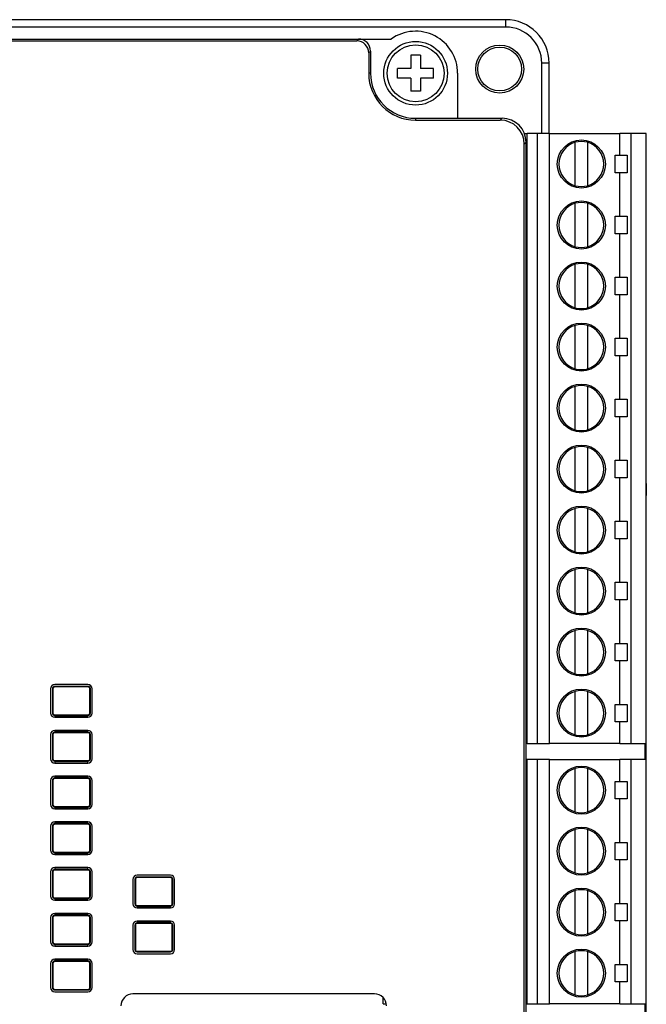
# Model space of a CAD drawing. Header units: millimetres. Extents: x -7023 to 53801, y 9849 to 33561.
# Tile 462 of 537: x 28880 to 28892, y 26609 to 26628. Entities that reach past the tile are written whole.
import ezdxf

# ---------------------------------------------------------------- set-up
doc = ezdxf.new("R2010")
doc.units = ezdxf.units.MM
doc.layers.get('0').update_dxf_attribs({"lineweight": 9})
doc.layers.add('IE_SKD', color=6, linetype='Continuous')

# ---------------------------------------------------------------- blocks, each defined once
blk = doc.blocks.new('Kontroler drzwiowy HID X110A')
at = {"layer": 'IE_SKD', "linetype": 'Continuous', "lineweight": 25}
for p, q in [((-23985.551, -34139.019), (-24035.731, -34139.019)), ((-23985.551, -34139.631), (-23985.551, -34139.019)), ((-23985.551, -34139.631), (-24035.731, -34139.631)), ((-24114.15, -34140.783), (-23997.952, -34140.783)), ((-24101.351, -34140.631), (-24010.751, -34140.631)), ((-24010.751, -34140.631), (-23997.799, -34140.631)), ((-23997.952, -34140.783), (-23997.799, -34140.631)), ((-23997.799, -34140.631), (-23995.083, -34140.631)), ((-23996.801, -34141.629), (-23996.954, -34141.782)), ((-23996.954, -34141.782), (-23996.954, -34143.481)), ((-23996.801, -34141.629), (-23996.801, -34143.481)), ((-23992.651, -34141.981), (-23993.451, -34141.981)), ((-23993.451, -34141.981), (-23993.451, -34143.081)), ((-23992.651, -34141.981), (-23992.651, -34143.081)), ((-23981.939, -34142.631), (-23982.551, -34142.631)), ((-23982.551, -34148.495), (-23982.551, -34142.631)), ((-23981.939, -34148.495), (-23981.939, -34142.631)), ((-23993.451, -34143.081), (-23994.551, -34143.081)), ((-23994.551, -34143.881), (-23994.551, -34143.081)), ((-23991.551, -34143.081), (-23992.651, -34143.081)), ((-23991.551, -34143.881), (-23991.551, -34143.081)), ((-23996.801, -34143.481), (-23996.954, -34143.481)), ((-23993.451, -34143.881), (-23994.551, -34143.881)), ((-23993.451, -34143.881), (-23993.451, -34144.981)), ((-23992.651, -34143.881), (-23992.651, -34144.981)), ((-23991.551, -34143.881), (-23992.651, -34143.881)), ((-23989.551, -34143.481), (-23989.551, -34147.231)), ((-23992.651, -34144.981), (-23993.451, -34144.981)), ((-23993.051, -34147.231), (-23993.051, -34147.383)), ((-23993.051, -34147.231), (-23989.551, -34147.231)), ((-23993.051, -34147.383), (-23986, -34147.383)), ((-23989.551, -34147.231), (-23985.847, -34147.231)), ((-23986, -34147.383), (-23985.847, -34147.231)), ((-23983.99, -34148.495), (-23983.758, -34148.495)), ((-23983.758, -34199.295), (-23983.758, -34148.495)), ((-23982.903, -34148.495), (-23983.758, -34148.495)), ((-23982.903, -34199.295), (-23982.903, -34148.495)), ((-23981.918, -34148.495), (-23982.903, -34148.495)), ((-23981.918, -34199.295), (-23981.918, -34148.495)), ((-23981.918, -34148.495), (-23976.058, -34148.495)), ((-23976.058, -34150.305), (-23976.058, -34148.495)), ((-23975.118, -34148.495), (-23976.058, -34148.495)), ((-23975.118, -34199.295), (-23975.118, -34148.495)), ((-23973.858, -34148.495), (-23975.118, -34148.495)), ((-23973.858, -34199.295), (-23973.858, -34148.495)), ((-23983.851, -34149.227), (-23984.004, -34149.38)), ((-23984.004, -34251.881), (-23984.004, -34149.38)), ((-23983.851, -34252.034), (-23983.851, -34149.227)), ((-23979.758, -34152.842), (-23979.758, -34149.228)), ((-23978.758, -34149.228), (-23978.758, -34152.842)), ((-23976.448, -34151.765), (-23976.448, -34150.305)), ((-23976.448, -34150.305), (-23976.058, -34150.305)), ((-23976.058, -34150.305), (-23975.448, -34150.305)), ((-23975.448, -34150.305), (-23975.448, -34151.765)), ((-23976.058, -34151.765), (-23976.448, -34151.765)), ((-23976.058, -34155.385), (-23976.058, -34151.765)), ((-23975.448, -34151.765), (-23976.058, -34151.765)), ((-23979.758, -34157.922), (-23979.758, -34154.308)), ((-23978.758, -34154.308), (-23978.758, -34157.922)), ((-23976.448, -34155.385), (-23976.058, -34155.385)), ((-23976.448, -34156.845), (-23976.448, -34155.385)), ((-23976.058, -34155.385), (-23975.448, -34155.385)), ((-23975.448, -34155.385), (-23975.448, -34156.845)), ((-23976.058, -34156.845), (-23976.448, -34156.845)), ((-23976.058, -34160.465), (-23976.058, -34156.845)), ((-23975.448, -34156.845), (-23976.058, -34156.845)), ((-23979.758, -34163.002), (-23979.758, -34159.388)), ((-23978.758, -34159.388), (-23978.758, -34163.002)), ((-23976.448, -34160.465), (-23976.058, -34160.465)), ((-23976.448, -34161.925), (-23976.448, -34160.465)), ((-23976.058, -34160.465), (-23975.448, -34160.465)), ((-23975.448, -34160.465), (-23975.448, -34161.925)), ((-23976.058, -34161.925), (-23976.448, -34161.925)), ((-23976.058, -34165.545), (-23976.058, -34161.925)), ((-23975.448, -34161.925), (-23976.058, -34161.925)), ((-23979.758, -34168.082), (-23979.758, -34164.468)), ((-23978.758, -34164.468), (-23978.758, -34168.082)), ((-23976.448, -34165.545), (-23976.058, -34165.545)), ((-23976.448, -34167.005), (-23976.448, -34165.545)), ((-23976.058, -34165.545), (-23975.448, -34165.545)), ((-23975.448, -34165.545), (-23975.448, -34167.005)), ((-23976.058, -34167.005), (-23976.448, -34167.005)), ((-23976.058, -34170.625), (-23976.058, -34167.005)), ((-23975.448, -34167.005), (-23976.058, -34167.005)), ((-23979.758, -34173.162), (-23979.758, -34169.548)), ((-23978.758, -34169.548), (-23978.758, -34173.162)), ((-23976.448, -34170.625), (-23976.058, -34170.625)), ((-23976.448, -34172.085), (-23976.448, -34170.625)), ((-23976.058, -34170.625), (-23975.448, -34170.625)), ((-23975.448, -34170.625), (-23975.448, -34172.085)), ((-23976.058, -34172.085), (-23976.448, -34172.085)), ((-23976.058, -34175.705), (-23976.058, -34172.085)), ((-23975.448, -34172.085), (-23976.058, -34172.085)), ((-23979.758, -34178.242), (-23979.758, -34174.628)), ((-23978.758, -34174.628), (-23978.758, -34178.242)), ((-23976.448, -34175.705), (-23976.058, -34175.705)), ((-23976.448, -34177.165), (-23976.448, -34175.705)), ((-23976.058, -34175.705), (-23975.448, -34175.705)), ((-23975.448, -34175.705), (-23975.448, -34177.165)), ((-23976.058, -34177.165), (-23976.448, -34177.165)), ((-23976.058, -34180.785), (-23976.058, -34177.165)), ((-23975.448, -34177.165), (-23976.058, -34177.165)), ((-23973.851, -34177.631), (-23973.858, -34177.631)), ((-23973.851, -34177.631), (-23973.851, -34178.631)), ((-23973.851, -34222.631), (-23973.851, -34178.631)), ((-23979.758, -34183.322), (-23979.758, -34179.708)), ((-23978.758, -34179.708), (-23978.758, -34183.322)), ((-23976.448, -34180.785), (-23976.058, -34180.785)), ((-23976.448, -34182.245), (-23976.448, -34180.785)), ((-23976.058, -34180.785), (-23975.448, -34180.785)), ((-23975.448, -34180.785), (-23975.448, -34182.245)), ((-23976.058, -34182.245), (-23976.448, -34182.245)), ((-23976.058, -34185.865), (-23976.058, -34182.245)), ((-23975.448, -34182.245), (-23976.058, -34182.245)), ((-23979.758, -34188.402), (-23979.758, -34184.788)), ((-23978.758, -34184.788), (-23978.758, -34188.402)), ((-23976.448, -34185.865), (-23976.058, -34185.865)), ((-23976.448, -34187.325), (-23976.448, -34185.865)), ((-23976.058, -34185.865), (-23975.448, -34185.865)), ((-23975.448, -34185.865), (-23975.448, -34187.325)), ((-23976.058, -34187.325), (-23976.448, -34187.325)), ((-23976.058, -34190.945), (-23976.058, -34187.325)), ((-23975.448, -34187.325), (-23976.058, -34187.325)), ((-23979.758, -34193.482), (-23979.758, -34189.868)), ((-23978.758, -34189.868), (-23978.758, -34193.482)), ((-23976.448, -34190.945), (-23976.058, -34190.945)), ((-23976.448, -34192.405), (-23976.448, -34190.945)), ((-23976.058, -34190.945), (-23975.448, -34190.945)), ((-23975.448, -34190.945), (-23975.448, -34192.405)), ((-23976.058, -34192.405), (-23976.448, -34192.405)), ((-23976.058, -34196.025), (-23976.058, -34192.405)), ((-23975.448, -34192.405), (-23976.058, -34192.405)), ((-24023.434, -34194.736), (-24023.434, -34196.746)), ((-24023.277, -34194.736), (-24023.277, -34196.746)), ((-24023.234, -34194.736), (-24023.277, -34194.736)), ((-24023.234, -34194.736), (-24023.234, -34196.746)), ((-24020.318, -34194.38), (-24023.077, -34194.38)), ((-24023.077, -34194.536), (-24023.077, -34194.58)), ((-24020.318, -34194.536), (-24023.077, -34194.536)), ((-24020.318, -34194.58), (-24023.077, -34194.58)), ((-24020.318, -34194.58), (-24020.318, -34194.536)), ((-24020.161, -34196.746), (-24020.161, -34194.736)), ((-24020.118, -34194.736), (-24020.161, -34194.736)), ((-24020.118, -34196.746), (-24020.118, -34194.736)), ((-24019.961, -34196.746), (-24019.961, -34194.736)), ((-23979.758, -34198.562), (-23979.758, -34194.948)), ((-23978.758, -34194.948), (-23978.758, -34198.562)), ((-24023.277, -34196.746), (-24023.234, -34196.746)), ((-24020.161, -34196.746), (-24020.118, -34196.746)), ((-23976.448, -34196.025), (-23976.058, -34196.025)), ((-23976.448, -34197.485), (-23976.448, -34196.025)), ((-23976.058, -34196.025), (-23975.448, -34196.025)), ((-23975.448, -34196.025), (-23975.448, -34197.485)), ((-24023.077, -34196.902), (-24020.318, -34196.902)), ((-24023.077, -34196.902), (-24023.077, -34196.946)), ((-24023.042, -34196.981), (-24023.077, -34196.946)), ((-24023.077, -34196.946), (-24023.077, -34197.102)), ((-24023.077, -34197.102), (-24020.318, -34197.102)), ((-24023.042, -34196.981), (-24020.353, -34196.981)), ((-24023.042, -34197.102), (-24023.042, -34196.981)), ((-24020.353, -34196.981), (-24020.318, -34196.946)), ((-24020.353, -34196.981), (-24020.353, -34197.102)), ((-24020.318, -34196.946), (-24020.318, -34196.902)), ((-24020.318, -34197.102), (-24020.318, -34196.946)), ((-23976.058, -34197.485), (-23976.448, -34197.485)), ((-23976.058, -34199.295), (-23976.058, -34197.485)), ((-23975.448, -34197.485), (-23976.058, -34197.485)), ((-24023.077, -34198.19), (-24023.077, -34198.346)), ((-24020.318, -34198.19), (-24023.077, -34198.19)), ((-24023.042, -34198.311), (-24023.077, -34198.346)), ((-24023.077, -34198.346), (-24023.077, -34198.39)), ((-24023.042, -34198.311), (-24023.042, -34198.19)), ((-24020.353, -34198.311), (-24023.042, -34198.311)), ((-24020.353, -34198.19), (-24020.353, -34198.311)), ((-24020.353, -34198.311), (-24020.318, -34198.346)), ((-24020.318, -34198.346), (-24020.318, -34198.19)), ((-24020.318, -34198.39), (-24020.318, -34198.346)), ((-24023.434, -34198.546), (-24023.434, -34200.556)), ((-24023.234, -34198.546), (-24023.277, -34198.546)), ((-24023.277, -34198.546), (-24023.277, -34200.556)), ((-24023.234, -34198.546), (-24023.234, -34200.556)), ((-24020.318, -34198.39), (-24023.077, -34198.39)), ((-24020.118, -34198.546), (-24020.161, -34198.546)), ((-24020.161, -34200.556), (-24020.161, -34198.546)), ((-24020.118, -34200.556), (-24020.118, -34198.546)), ((-24019.961, -34200.556), (-24019.961, -34198.546)), ((-23983.758, -34199.295), (-23983.851, -34199.295)), ((-23983.758, -34199.295), (-23982.903, -34199.295)), ((-23982.903, -34199.295), (-23981.918, -34199.295)), ((-23976.058, -34199.295), (-23981.918, -34199.295)), ((-23976.058, -34199.295), (-23975.118, -34199.295)), ((-23975.118, -34199.295), (-23973.858, -34199.295)), ((-23973.973, -34199.295), (-23973.973, -34200.63)), ((-24023.277, -34200.556), (-24023.234, -34200.556)), ((-24023.077, -34200.712), (-24020.318, -34200.712)), ((-24023.077, -34200.712), (-24023.077, -34200.756)), ((-24023.042, -34200.791), (-24023.077, -34200.756)), ((-24023.077, -34200.756), (-24023.077, -34200.912)), ((-24023.042, -34200.791), (-24020.353, -34200.791)), ((-24023.042, -34200.912), (-24023.042, -34200.791)), ((-24020.353, -34200.791), (-24020.318, -34200.756)), ((-24020.353, -34200.791), (-24020.353, -34200.912)), ((-24020.318, -34200.756), (-24020.318, -34200.712)), ((-24020.318, -34200.912), (-24020.318, -34200.756)), ((-24020.161, -34200.556), (-24020.118, -34200.556)), ((-23983.758, -34200.63), (-23983.851, -34200.63)), ((-23983.758, -34220.95), (-23983.758, -34200.63)), ((-23982.903, -34200.63), (-23983.758, -34200.63)), ((-23982.903, -34220.95), (-23982.903, -34200.63)), ((-23981.918, -34200.63), (-23982.903, -34200.63)), ((-23981.918, -34220.95), (-23981.918, -34200.63)), ((-23981.918, -34200.63), (-23976.058, -34200.63)), ((-23976.058, -34202.44), (-23976.058, -34200.63)), ((-23975.118, -34200.63), (-23976.058, -34200.63)), ((-23975.118, -34220.95), (-23975.118, -34200.63)), ((-23973.858, -34200.63), (-23975.118, -34200.63)), ((-23973.858, -34220.95), (-23973.858, -34200.63)), ((-24023.077, -34200.912), (-24020.318, -34200.912)), ((-23979.758, -34204.977), (-23979.758, -34201.363)), ((-23978.758, -34201.363), (-23978.758, -34204.977)), ((-24023.434, -34202.356), (-24023.434, -34204.366)), ((-24023.234, -34202.356), (-24023.277, -34202.356)), ((-24023.277, -34202.356), (-24023.277, -34204.366)), ((-24023.234, -34202.356), (-24023.234, -34204.366)), ((-24023.077, -34202), (-24023.077, -34202.156)), ((-24020.318, -34202), (-24023.077, -34202)), ((-24023.042, -34202.121), (-24023.077, -34202.156)), ((-24023.077, -34202.156), (-24023.077, -34202.2)), ((-24020.318, -34202.2), (-24023.077, -34202.2)), ((-24023.042, -34202.121), (-24023.042, -34202)), ((-24020.353, -34202.121), (-24023.042, -34202.121)), ((-24020.353, -34202), (-24020.353, -34202.121)), ((-24020.353, -34202.121), (-24020.318, -34202.156)), ((-24020.318, -34202.156), (-24020.318, -34202)), ((-24020.318, -34202.2), (-24020.318, -34202.156)), ((-24020.161, -34204.366), (-24020.161, -34202.356)), ((-24020.118, -34202.356), (-24020.161, -34202.356)), ((-24020.118, -34204.366), (-24020.118, -34202.356)), ((-24019.961, -34204.366), (-24019.961, -34202.356)), ((-23976.448, -34203.9), (-23976.448, -34202.44)), ((-23976.448, -34202.44), (-23976.058, -34202.44)), ((-23976.058, -34202.44), (-23975.448, -34202.44)), ((-23975.448, -34202.44), (-23975.448, -34203.9)), ((-23976.058, -34203.9), (-23976.448, -34203.9)), ((-23976.058, -34207.52), (-23976.058, -34203.9)), ((-23975.448, -34203.9), (-23976.058, -34203.9)), ((-24023.277, -34204.366), (-24023.234, -34204.366)), ((-24023.077, -34204.522), (-24020.318, -34204.522)), ((-24023.077, -34204.522), (-24023.077, -34204.566)), ((-24023.042, -34204.601), (-24023.077, -34204.566)), ((-24023.077, -34204.566), (-24023.077, -34204.722)), ((-24023.077, -34204.722), (-24020.318, -34204.722)), ((-24023.042, -34204.601), (-24020.353, -34204.601)), ((-24023.042, -34204.722), (-24023.042, -34204.601)), ((-24020.353, -34204.601), (-24020.318, -34204.566)), ((-24020.353, -34204.601), (-24020.353, -34204.722)), ((-24020.318, -34204.566), (-24020.318, -34204.522)), ((-24020.318, -34204.722), (-24020.318, -34204.566)), ((-24020.161, -34204.366), (-24020.118, -34204.366)), ((-24023.434, -34206.166), (-24023.434, -34208.176)), ((-24023.234, -34206.166), (-24023.277, -34206.166)), ((-24023.277, -34206.166), (-24023.277, -34208.176)), ((-24023.234, -34206.166), (-24023.234, -34208.176)), ((-24023.077, -34205.81), (-24023.077, -34205.966)), ((-24020.318, -34205.81), (-24023.077, -34205.81)), ((-24023.042, -34205.931), (-24023.077, -34205.966)), ((-24023.077, -34205.966), (-24023.077, -34206.01)), ((-24020.318, -34206.01), (-24023.077, -34206.01)), ((-24023.042, -34205.931), (-24023.042, -34205.81)), ((-24020.353, -34205.931), (-24023.042, -34205.931)), ((-24020.353, -34205.81), (-24020.353, -34205.931)), ((-24020.353, -34205.931), (-24020.318, -34205.966)), ((-24020.318, -34205.966), (-24020.318, -34205.81)), ((-24020.318, -34206.01), (-24020.318, -34205.966)), ((-24020.161, -34208.176), (-24020.161, -34206.166)), ((-24020.118, -34206.166), (-24020.161, -34206.166)), ((-24020.118, -34208.176), (-24020.118, -34206.166)), ((-24019.961, -34208.176), (-24019.961, -34206.166)), ((-23979.758, -34210.057), (-23979.758, -34206.443)), ((-23978.758, -34206.443), (-23978.758, -34210.057)), ((-24023.277, -34208.176), (-24023.234, -34208.176)), ((-24020.161, -34208.176), (-24020.118, -34208.176)), ((-23976.448, -34207.52), (-23976.058, -34207.52)), ((-23976.448, -34208.98), (-23976.448, -34207.52)), ((-23976.058, -34207.52), (-23975.448, -34207.52)), ((-23975.448, -34207.52), (-23975.448, -34208.98)), ((-24023.077, -34208.332), (-24020.318, -34208.332)), ((-24023.077, -34208.332), (-24023.077, -34208.376)), ((-24023.042, -34208.411), (-24023.077, -34208.376)), ((-24023.077, -34208.376), (-24023.077, -34208.532)), ((-24023.077, -34208.532), (-24020.318, -34208.532)), ((-24023.042, -34208.411), (-24020.353, -34208.411)), ((-24023.042, -34208.532), (-24023.042, -34208.411)), ((-24020.353, -34208.411), (-24020.318, -34208.376)), ((-24020.353, -34208.411), (-24020.353, -34208.532)), ((-24020.318, -34208.376), (-24020.318, -34208.332)), ((-24020.318, -34208.532), (-24020.318, -34208.376)), ((-23976.058, -34208.98), (-23976.448, -34208.98)), ((-23976.058, -34212.6), (-23976.058, -34208.98)), ((-23975.448, -34208.98), (-23976.058, -34208.98)), ((-24023.077, -34209.62), (-24023.077, -34209.776)), ((-24020.318, -34209.62), (-24023.077, -34209.62)), ((-24023.042, -34209.741), (-24023.077, -34209.776)), ((-24023.077, -34209.776), (-24023.077, -34209.82)), ((-24020.318, -34209.82), (-24023.077, -34209.82)), ((-24023.042, -34209.741), (-24023.042, -34209.62)), ((-24020.353, -34209.741), (-24023.042, -34209.741)), ((-24020.353, -34209.62), (-24020.353, -34209.741)), ((-24020.353, -34209.741), (-24020.318, -34209.776)), ((-24020.318, -34209.776), (-24020.318, -34209.62)), ((-24020.318, -34209.82), (-24020.318, -34209.776)), ((-24023.434, -34209.976), (-24023.434, -34211.986)), ((-24023.234, -34209.976), (-24023.277, -34209.976)), ((-24023.277, -34209.976), (-24023.277, -34211.986)), ((-24023.234, -34209.976), (-24023.234, -34211.986)), ((-24020.161, -34211.986), (-24020.161, -34209.976)), ((-24020.118, -34209.976), (-24020.161, -34209.976)), ((-24020.118, -34211.986), (-24020.118, -34209.976)), ((-24019.961, -34211.986), (-24019.961, -34209.976)), ((-24016.576, -34210.611), (-24016.576, -34212.621)), ((-24016.419, -34210.611), (-24016.419, -34212.621)), ((-24016.376, -34210.611), (-24016.419, -34210.611)), ((-24016.376, -34210.611), (-24016.376, -34212.621)), ((-24013.46, -34210.255), (-24016.219, -34210.255)), ((-24016.219, -34210.411), (-24016.219, -34210.455)), ((-24013.46, -34210.411), (-24016.219, -34210.411)), ((-24013.46, -34210.455), (-24016.219, -34210.455)), ((-24013.46, -34210.455), (-24013.46, -34210.411)), ((-24013.26, -34210.611), (-24013.303, -34210.611)), ((-24013.303, -34212.621), (-24013.303, -34210.611)), ((-24013.26, -34212.621), (-24013.26, -34210.611)), ((-24013.103, -34212.621), (-24013.103, -34210.611)), ((-24023.277, -34211.986), (-24023.234, -34211.986)), ((-24023.077, -34212.142), (-24020.318, -34212.142)), ((-24023.077, -34212.142), (-24023.077, -34212.186)), ((-24023.042, -34212.221), (-24023.077, -34212.186)), ((-24023.077, -34212.186), (-24023.077, -34212.342)), ((-24023.042, -34212.221), (-24020.353, -34212.221)), ((-24023.042, -34212.342), (-24023.042, -34212.221)), ((-24020.353, -34212.221), (-24020.318, -34212.186)), ((-24020.353, -34212.221), (-24020.353, -34212.342)), ((-24020.318, -34212.186), (-24020.318, -34212.142)), ((-24020.318, -34212.342), (-24020.318, -34212.186)), ((-24020.161, -34211.986), (-24020.118, -34211.986)), ((-23979.758, -34215.137), (-23979.758, -34211.523)), ((-23978.758, -34211.523), (-23978.758, -34215.137)), ((-24023.077, -34212.342), (-24020.318, -34212.342)), ((-24016.419, -34212.621), (-24016.376, -34212.621)), ((-24016.219, -34212.777), (-24013.46, -34212.777)), ((-24016.219, -34212.777), (-24016.219, -34212.821)), ((-24016.184, -34212.856), (-24016.219, -34212.821)), ((-24016.219, -34212.821), (-24016.219, -34212.977)), ((-24016.219, -34212.977), (-24013.46, -34212.977)), ((-24016.184, -34212.856), (-24013.495, -34212.856)), ((-24016.184, -34212.977), (-24016.184, -34212.856)), ((-24013.495, -34212.856), (-24013.46, -34212.821)), ((-24013.495, -34212.856), (-24013.495, -34212.977)), ((-24013.46, -34212.821), (-24013.46, -34212.777)), ((-24013.46, -34212.977), (-24013.46, -34212.821)), ((-24013.303, -34212.621), (-24013.26, -34212.621)), ((-23976.448, -34212.6), (-23976.058, -34212.6)), ((-23976.448, -34214.06), (-23976.448, -34212.6)), ((-23976.058, -34212.6), (-23975.448, -34212.6)), ((-23975.448, -34212.6), (-23975.448, -34214.06)), ((-24023.434, -34213.786), (-24023.434, -34215.796)), ((-24023.234, -34213.786), (-24023.277, -34213.786)), ((-24023.277, -34213.786), (-24023.277, -34215.796)), ((-24023.234, -34213.786), (-24023.234, -34215.796)), ((-24023.077, -34213.43), (-24023.077, -34213.586)), ((-24020.318, -34213.43), (-24023.077, -34213.43)), ((-24023.042, -34213.551), (-24023.077, -34213.586)), ((-24023.077, -34213.586), (-24023.077, -34213.63)), ((-24020.318, -34213.63), (-24023.077, -34213.63)), ((-24023.042, -34213.551), (-24023.042, -34213.43)), ((-24020.353, -34213.551), (-24023.042, -34213.551)), ((-24020.353, -34213.43), (-24020.353, -34213.551)), ((-24020.353, -34213.551), (-24020.318, -34213.586)), ((-24020.318, -34213.586), (-24020.318, -34213.43)), ((-24020.318, -34213.63), (-24020.318, -34213.586)), ((-24020.118, -34213.786), (-24020.161, -34213.786)), ((-24020.161, -34215.796), (-24020.161, -34213.786)), ((-24020.118, -34215.796), (-24020.118, -34213.786)), ((-24019.961, -34215.796), (-24019.961, -34213.786)), ((-24016.576, -34214.421), (-24016.576, -34216.431)), ((-24016.376, -34214.421), (-24016.419, -34214.421)), ((-24016.419, -34214.421), (-24016.419, -34216.431)), ((-24016.376, -34214.421), (-24016.376, -34216.431)), ((-24016.219, -34214.065), (-24016.219, -34214.221)), ((-24013.46, -34214.065), (-24016.219, -34214.065)), ((-24016.184, -34214.186), (-24016.219, -34214.221)), ((-24016.219, -34214.221), (-24016.219, -34214.265)), ((-24013.46, -34214.265), (-24016.219, -34214.265)), ((-24016.184, -34214.186), (-24016.184, -34214.065)), ((-24013.495, -34214.186), (-24016.184, -34214.186)), ((-24013.495, -34214.065), (-24013.495, -34214.186)), ((-24013.495, -34214.186), (-24013.46, -34214.221)), ((-24013.46, -34214.221), (-24013.46, -34214.065)), ((-24013.46, -34214.265), (-24013.46, -34214.221)), ((-24013.303, -34216.431), (-24013.303, -34214.421)), ((-24013.26, -34214.421), (-24013.303, -34214.421)), ((-24013.26, -34216.431), (-24013.26, -34214.421)), ((-24013.103, -34216.431), (-24013.103, -34214.421)), ((-23976.058, -34214.06), (-23976.448, -34214.06)), ((-23976.058, -34217.68), (-23976.058, -34214.06)), ((-23975.448, -34214.06), (-23976.058, -34214.06)), ((-24023.277, -34215.796), (-24023.234, -34215.796)), ((-24023.077, -34215.952), (-24020.318, -34215.952)), ((-24023.077, -34215.952), (-24023.077, -34215.996)), ((-24023.042, -34216.031), (-24023.077, -34215.996)), ((-24023.077, -34215.996), (-24023.077, -34216.152)), ((-24023.077, -34216.152), (-24020.318, -34216.152)), ((-24023.042, -34216.031), (-24020.353, -34216.031)), ((-24023.042, -34216.152), (-24023.042, -34216.031)), ((-24020.353, -34216.031), (-24020.318, -34215.996)), ((-24020.353, -34216.031), (-24020.353, -34216.152)), ((-24020.318, -34215.996), (-24020.318, -34215.952)), ((-24020.318, -34216.152), (-24020.318, -34215.996)), ((-24020.161, -34215.796), (-24020.118, -34215.796)), ((-24023.077, -34217.24), (-24023.077, -34217.396)), ((-24020.318, -34217.24), (-24023.077, -34217.24)), ((-24023.042, -34217.361), (-24023.042, -34217.24)), ((-24020.353, -34217.24), (-24020.353, -34217.361)), ((-24020.318, -34217.396), (-24020.318, -34217.24)), ((-24016.419, -34216.431), (-24016.376, -34216.431)), ((-24016.219, -34216.587), (-24013.46, -34216.587)), ((-24016.219, -34216.587), (-24016.219, -34216.631)), ((-24016.219, -34216.631), (-24013.46, -34216.631)), ((-24016.219, -34216.787), (-24013.46, -34216.787)), ((-24013.46, -34216.631), (-24013.46, -34216.587)), ((-24013.303, -34216.431), (-24013.26, -34216.431)), ((-23979.758, -34220.217), (-23979.758, -34216.603)), ((-23978.758, -34216.603), (-23978.758, -34220.217)), ((-24023.434, -34217.596), (-24023.434, -34219.606)), ((-24023.234, -34217.596), (-24023.277, -34217.596)), ((-24023.277, -34217.596), (-24023.277, -34219.606)), ((-24023.234, -34217.596), (-24023.234, -34219.606)), ((-24023.042, -34217.361), (-24023.077, -34217.396)), ((-24023.077, -34217.396), (-24023.077, -34217.44)), ((-24020.318, -34217.44), (-24023.077, -34217.44)), ((-24020.353, -34217.361), (-24023.042, -34217.361)), ((-24020.353, -34217.361), (-24020.318, -34217.396)), ((-24020.318, -34217.44), (-24020.318, -34217.396)), ((-24020.161, -34219.606), (-24020.161, -34217.596)), ((-24020.118, -34217.596), (-24020.161, -34217.596)), ((-24020.118, -34219.606), (-24020.118, -34217.596)), ((-24019.961, -34219.606), (-24019.961, -34217.596)), ((-23976.448, -34217.68), (-23976.058, -34217.68)), ((-23976.448, -34219.14), (-23976.448, -34217.68)), ((-23976.058, -34217.68), (-23975.448, -34217.68)), ((-23975.448, -34217.68), (-23975.448, -34219.14)), ((-24023.277, -34219.606), (-24023.234, -34219.606)), ((-24020.161, -34219.606), (-24020.118, -34219.606)), ((-23976.058, -34219.14), (-23976.448, -34219.14)), ((-23976.058, -34220.95), (-23976.058, -34219.14)), ((-23975.448, -34219.14), (-23976.058, -34219.14)), ((-24023.077, -34219.762), (-24020.318, -34219.762)), ((-24023.077, -34219.762), (-24023.077, -34219.806)), ((-24023.077, -34219.806), (-24020.318, -34219.806)), ((-24023.077, -34219.962), (-24020.318, -34219.962)), ((-24020.318, -34219.806), (-24020.318, -34219.762)), ((-23996.471, -34220.135), (-24016.571, -34220.135)), ((-23995.758, -34220.95), (-23995.758, -34220.434)), ((-23995.758, -34220.95), (-23995.488, -34220.95)), ((-23983.851, -34220.95), (-23983.758, -34220.95)), ((-23983.758, -34220.95), (-23982.903, -34220.95)), ((-23982.903, -34220.95), (-23981.918, -34220.95)), ((-23976.058, -34220.95), (-23981.918, -34220.95)), ((-23976.058, -34220.95), (-23975.118, -34220.95)), ((-23975.118, -34220.95), (-23973.858, -34220.95)), ((-23973.973, -34220.95), (-23973.973, -34222.285))]:
    blk.add_line(p, q, dxfattribs=at)
for centre, radius in [((-23993.051, -34143.481), 2.65), ((-23993.051, -34143.481), 2.371), ((-23986.051, -34143.131), 2), ((-23986.051, -34143.131), 1.825), ((-23979.258, -34151.035), 2), ((-23979.258, -34156.115), 2), ((-23979.258, -34161.195), 2), ((-23979.258, -34166.275), 2), ((-23979.258, -34171.355), 2), ((-23979.258, -34176.435), 2), ((-23979.258, -34181.515), 2), ((-23979.258, -34186.595), 2), ((-23979.258, -34191.675), 2), ((-23979.258, -34196.755), 2), ((-23979.258, -34203.17), 2), ((-23979.258, -34208.25), 2), ((-23979.258, -34213.33), 2), ((-23979.258, -34218.41), 2)]:
    blk.add_circle(centre, radius, dxfattribs=at)
for centre, radius, start, end in [((-23985.551, -34142.631), 3.612, 0, 90), ((-23993.051, -34143.481), 3.5, 0, 125.4832), ((-23985.551, -34142.631), 3, 0, 90), ((-23993.051, -34143.481), 3.903, 180, 270), ((-23993.051, -34143.481), 3.75, 180, 270), ((-23979.258, -34151.035), 1.875, 74.53399, 105.46601), ((-23979.258, -34151.035), 1.875, 105.46601, 254.53399), ((-23979.258, -34151.035), 1.875, 285.46601, 74.53399), ((-23979.258, -34151.035), 1.875, 254.53399, 285.46601), ((-23979.258, -34156.115), 1.875, 105.46601, 254.53399), ((-23979.258, -34156.115), 1.875, 74.53399, 105.46601), ((-23979.258, -34156.115), 1.875, 285.46601, 74.53399), ((-23979.258, -34156.115), 1.875, 254.53399, 285.46601), ((-23979.258, -34161.195), 1.875, 105.46601, 254.53399), ((-23979.258, -34161.195), 1.875, 74.53399, 105.46601), ((-23979.258, -34161.195), 1.875, 285.46601, 74.53399), ((-23979.258, -34161.195), 1.875, 254.53399, 285.46601), ((-23979.258, -34166.275), 1.875, 105.46601, 254.53399), ((-23979.258, -34166.275), 1.875, 74.53399, 105.46601), ((-23979.258, -34166.275), 1.875, 285.46601, 74.53399), ((-23979.258, -34166.275), 1.875, 254.53399, 285.46601), ((-23979.258, -34171.355), 1.875, 105.46601, 254.53399), ((-23979.258, -34171.355), 1.875, 74.53399, 105.46601), ((-23979.258, -34171.355), 1.875, 285.46601, 74.53399), ((-23979.258, -34171.355), 1.875, 254.53399, 285.46601), ((-23979.258, -34176.435), 1.875, 74.53399, 105.46601), ((-23979.258, -34176.435), 1.875, 105.46601, 254.53399), ((-23979.258, -34176.435), 1.875, 285.46601, 74.53399), ((-23979.258, -34176.435), 1.875, 254.53399, 285.46601), ((-23979.258, -34181.515), 1.875, 105.46601, 254.53399), ((-23979.258, -34181.515), 1.875, 74.53399, 105.46601), ((-23979.258, -34181.515), 1.875, 285.46601, 74.53399), ((-23979.258, -34181.515), 1.875, 254.53399, 285.46601), ((-23979.258, -34186.595), 1.875, 105.46601, 254.53399), ((-23979.258, -34186.595), 1.875, 74.53399, 105.46601), ((-23979.258, -34186.595), 1.875, 285.46601, 74.53399), ((-23979.258, -34186.595), 1.875, 254.53399, 285.46601), ((-23979.258, -34191.675), 1.875, 105.46601, 254.53399), ((-23979.258, -34191.675), 1.875, 74.53399, 105.46601), ((-23979.258, -34191.675), 1.875, 285.46601, 74.53399), ((-23979.258, -34191.675), 1.875, 254.53399, 285.46601), ((-24023.077, -34194.736), 0.356, 90, 180), ((-24023.077, -34194.736), 0.2, 90, 180), ((-24023.077, -34194.736), 0.156, 90, 180), ((-24020.318, -34194.736), 0.356, 0, 90), ((-24020.318, -34194.736), 0.2, 0, 90), ((-24020.318, -34194.736), 0.156, 0, 90), ((-23979.258, -34196.755), 1.875, 105.46601, 254.53399), ((-23979.258, -34196.755), 1.875, 74.53399, 105.46601), ((-23979.258, -34196.755), 1.875, 285.46601, 74.53399), ((-24023.077, -34196.746), 0.356, 180, 270), ((-24023.077, -34196.746), 0.2, 180, 270), ((-24023.077, -34196.746), 0.156, 180, 270), ((-24020.318, -34196.746), 0.156, 270, 0), ((-24020.318, -34196.746), 0.2, 270, 0), ((-24020.318, -34196.746), 0.356, 270, 0), ((-24023.077, -34198.546), 0.356, 90, 180), ((-24023.077, -34198.546), 0.2, 90, 180), ((-24020.318, -34198.546), 0.356, 0, 90), ((-24020.318, -34198.546), 0.2, 0, 90), ((-24023.077, -34198.546), 0.156, 90, 180), ((-24020.318, -34198.546), 0.156, 0, 90), ((-23979.258, -34196.755), 1.875, 254.53399, 285.46601), ((-24023.077, -34200.556), 0.356, 180, 270), ((-24023.077, -34200.556), 0.2, 180, 270), ((-24023.077, -34200.556), 0.156, 180, 270), ((-24020.318, -34200.556), 0.156, 270, 0), ((-24020.318, -34200.556), 0.2, 270, 0), ((-24020.318, -34200.556), 0.356, 270, 0), ((-23979.258, -34203.17), 1.875, 105.46601, 254.53399), ((-23979.258, -34203.17), 1.875, 74.53399, 105.46601), ((-23979.258, -34203.17), 1.875, 285.46601, 74.53399), ((-24023.077, -34202.356), 0.356, 90, 180), ((-24023.077, -34202.356), 0.2, 90, 180), ((-24023.077, -34202.356), 0.156, 90, 180), ((-24020.318, -34202.356), 0.356, 0, 90), ((-24020.318, -34202.356), 0.2, 0, 90), ((-24020.318, -34202.356), 0.156, 0, 90), ((-24023.077, -34204.366), 0.356, 180, 270), ((-24023.077, -34204.366), 0.2, 180, 270), ((-24023.077, -34204.366), 0.156, 180, 270), ((-24020.318, -34204.366), 0.156, 270, 0), ((-24020.318, -34204.366), 0.2, 270, 0), ((-24020.318, -34204.366), 0.356, 270, 0), ((-23979.258, -34203.17), 1.875, 254.53399, 285.46601), ((-24023.077, -34206.166), 0.356, 90, 180), ((-24023.077, -34206.166), 0.2, 90, 180), ((-24023.077, -34206.166), 0.156, 90, 180), ((-24020.318, -34206.166), 0.356, 0, 90), ((-24020.318, -34206.166), 0.2, 0, 90), ((-24020.318, -34206.166), 0.156, 0, 90), ((-23979.258, -34208.25), 1.875, 105.46601, 254.53399), ((-23979.258, -34208.25), 1.875, 74.53399, 105.46601), ((-23979.258, -34208.25), 1.875, 285.46601, 74.53399), ((-24023.077, -34208.176), 0.356, 180, 270), ((-24023.077, -34208.176), 0.2, 180, 270), ((-24023.077, -34208.176), 0.156, 180, 270), ((-24020.318, -34208.176), 0.156, 270, 0), ((-24020.318, -34208.176), 0.2, 270, 0), ((-24020.318, -34208.176), 0.356, 270, 0), ((-24023.077, -34209.976), 0.356, 90, 180), ((-24023.077, -34209.976), 0.2, 90, 180), ((-24023.077, -34209.976), 0.156, 90, 180), ((-24020.318, -34209.976), 0.356, 0, 90), ((-24020.318, -34209.976), 0.2, 0, 90), ((-24020.318, -34209.976), 0.156, 0, 90), ((-24016.219, -34210.611), 0.356, 90, 180), ((-24016.219, -34210.611), 0.2, 90, 180), ((-24016.219, -34210.611), 0.156, 90, 180), ((-24013.46, -34210.611), 0.356, 0, 90), ((-24013.46, -34210.611), 0.2, 0, 90), ((-24013.46, -34210.611), 0.156, 0, 90), ((-23979.258, -34208.25), 1.875, 254.53399, 285.46601), ((-23979.258, -34213.33), 1.875, 74.53399, 105.46601), ((-24023.077, -34211.986), 0.356, 180, 270), ((-24023.077, -34211.986), 0.2, 180, 270), ((-24023.077, -34211.986), 0.156, 180, 270), ((-24020.318, -34211.986), 0.156, 270, 0), ((-24020.318, -34211.986), 0.2, 270, 0), ((-24020.318, -34211.986), 0.356, 270, 0), ((-23979.258, -34213.33), 1.875, 105.46601, 254.53399), ((-23979.258, -34213.33), 1.875, 285.46601, 74.53399), ((-24016.219, -34212.621), 0.356, 180, 270), ((-24016.219, -34212.621), 0.2, 180, 270), ((-24016.219, -34212.621), 0.156, 180, 270), ((-24013.46, -34212.621), 0.156, 270, 0), ((-24013.46, -34212.621), 0.2, 270, 0), ((-24013.46, -34212.621), 0.356, 270, 0), ((-24023.077, -34213.786), 0.356, 90, 180), ((-24023.077, -34213.786), 0.2, 90, 180), ((-24023.077, -34213.786), 0.156, 90, 180), ((-24020.318, -34213.786), 0.356, 0, 90), ((-24020.318, -34213.786), 0.2, 0, 90), ((-24020.318, -34213.786), 0.156, 0, 90), ((-24016.219, -34214.421), 0.356, 90, 180), ((-24016.219, -34214.421), 0.2, 90, 180), ((-24016.219, -34214.421), 0.156, 90, 180), ((-24013.46, -34214.421), 0.356, 0, 90), ((-24013.46, -34214.421), 0.2, 0, 90), ((-24013.46, -34214.421), 0.156, 0, 90), ((-23979.258, -34213.33), 1.875, 254.53399, 285.46601), ((-24023.077, -34215.796), 0.356, 180, 270), ((-24023.077, -34215.796), 0.2, 180, 270), ((-24023.077, -34215.796), 0.156, 180, 270), ((-24020.318, -34215.796), 0.156, 270, 0), ((-24020.318, -34215.796), 0.2, 270, 0), ((-24020.318, -34215.796), 0.356, 270, 0), ((-24023.077, -34217.596), 0.356, 90, 180), ((-24020.318, -34217.596), 0.356, 0, 90), ((-24016.219, -34216.431), 0.356, 180, 270), ((-24016.219, -34216.431), 0.2, 180, 270), ((-24016.219, -34216.431), 0.156, 180, 270), ((-24013.46, -34216.431), 0.156, 270, 0), ((-24013.46, -34216.431), 0.2, 270, 0), ((-24013.46, -34216.431), 0.356, 270, 0), ((-23979.258, -34218.41), 1.875, 105.46601, 254.53399), ((-23979.258, -34218.41), 1.875, 74.53399, 105.46601), ((-23979.258, -34218.41), 1.875, 285.46601, 74.53399), ((-24023.077, -34217.596), 0.2, 90, 180), ((-24023.077, -34217.596), 0.156, 90, 180), ((-24020.318, -34217.596), 0.2, 0, 90), ((-24020.318, -34217.596), 0.156, 0, 90), ((-24023.077, -34219.606), 0.356, 180, 270), ((-24023.077, -34219.606), 0.2, 180, 270), ((-24023.077, -34219.606), 0.156, 180, 270), ((-24020.318, -34219.606), 0.156, 270, 0), ((-24020.318, -34219.606), 0.2, 270, 0), ((-24020.318, -34219.606), 0.356, 270, 0), ((-24016.571, -34221.135), 1, 90, 180), ((-23996.471, -34221.135), 1, 0, 90), ((-23979.258, -34218.41), 1.875, 254.53399, 285.46601)]:
    blk.add_arc(centre, radius, start, end, dxfattribs=at)
for centre, major_axis, ratio, start_param, end_param in [((-23997.956, -34141.785), (-0.71, -0.71), 0.99628, 2.358058, 3.925127), ((-23997.803, -34141.632), (-0.71, -0.71), 0.99628, 2.358058, 3.925127), ((-23986.008, -34149.387), (-1.419, -1.419), 0.99628, 2.358058, 3.925127), ((-23985.855, -34149.234), (-1.419, -1.419), 0.99628, 2.358058, 3.925127), ((-23974.917, -34177.631), (1.066, 0), 0.998074, 0, 0.110481)]:
    blk.add_ellipse(centre, major_axis=major_axis, ratio=ratio, start_param=start_param, end_param=end_param, dxfattribs=at)

msp = doc.modelspace()

# ---------------------------------------------------------------- block references
at = {"ltscale": 200, "transparency": 33554687, "xscale": 0.2244324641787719, "yscale": 0.2244324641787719, "zscale": 0.2244324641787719}
msp.add_blockref('Kontroler drzwiowy HID X110A', (34272.143, 34289.616), dxfattribs=at)

doc.saveas('drawing.dxf')
